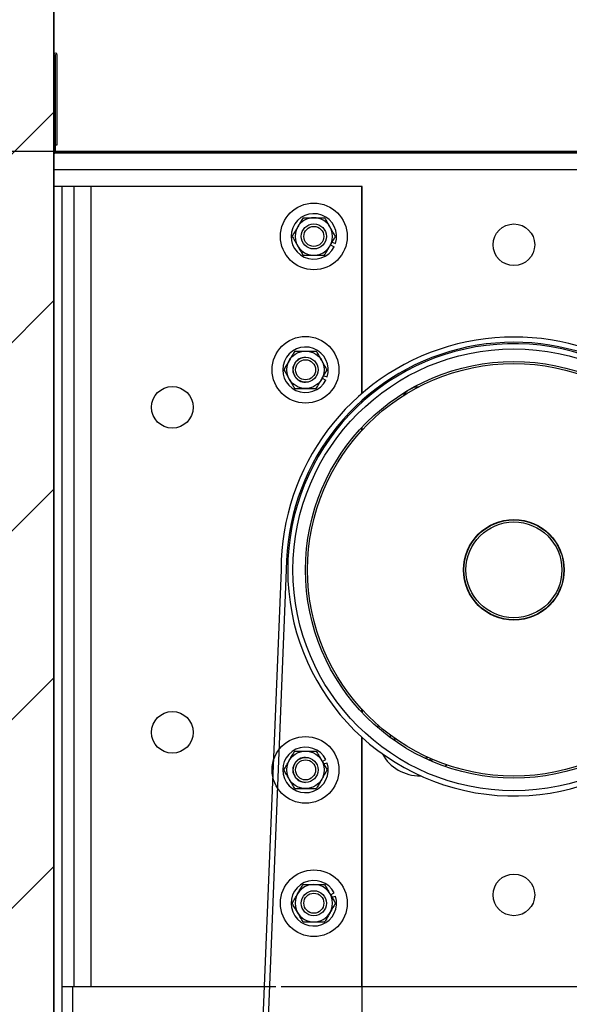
# Model space of a CAD drawing. Header units: inches. Extents: x 170 to 312, y 215 to 248.
# Tile 444 of 557: x 258.955 to 259.47, y 243.774 to 244.697. Entities that reach past the tile are written whole.
import ezdxf

# ---------------------------------------------------------------- set-up
doc = ezdxf.new("R2010")
doc.units = ezdxf.units.IN
doc.header["$LTSCALE"] = 0.25
doc.header["$MEASUREMENT"] = 0
doc.layers.add('ANNOTATIONS', color=1, linetype='Continuous')
doc.layers.add('STANDARD MOTOR LH', color=7, linetype='Continuous')
doc.styles.add('ARIAL', font='arial.ttf', dxfattribs={"height": 0.09375})
doc.dimstyles.new('STANDARD$0', dxfattribs={"dimtxt": 0.09375, "dimasz": 0.09375, "dimexe": 0.03125, "dimexo": 0.046875, "dimgap": 0.09, "dimtad": 0, "dimtih": 1, "dimtoh": 1, "dimdec": 4, "dimzin": 0, "dimdsep": 46, "dimtxsty": 'ARIAL', "dimcen": 0.09, "dimadec": 0, "dimazin": 0, "dimtfac": 1, "dimtdec": 4, "dimtofl": 0, "dimtmove": 0, "dimatfit": 1, "dimfxl": 1, "dimtolj": 1, "dimtzin": 0, "dimarcsym": 0})

# ---------------------------------------------------------------- blocks, each defined once
blk = doc.blocks.new('*D78')
at = {"layer": 'ANNOTATIONS', "color": 0, "lineweight": -2, "transparency": 16777216}
for p, q in [((259.81508, 243.78945), (260.2136, 243.78945)), ((260.18235, 243.6957), (260.18235, 243.5835)), ((260.18235, 243.19717), (260.18235, 243.30937)), ((259.03383, 243.10342), (260.2136, 243.10342))]:
    blk.add_line(p, q, dxfattribs=at)
at = {"layer": 'ANNOTATIONS', "color": 0, "transparency": 16777216}
for points in [[(260.16673, 243.6957), (260.19798, 243.6957), (260.18235, 243.78945)], [(260.16673, 243.19717), (260.19798, 243.19717), (260.18235, 243.10342)]]:
    blk.add_solid(points, dxfattribs=at)
at = {"layer": 'defpoints', "color": 0, "transparency": 16777216}
for p in [(259.7682, 243.78945), (260.18235, 243.78945), (258.98695, 243.10342)]:
    blk.add_point(p, dxfattribs=at)
at = {"layer": 'ANNOTATIONS', "color": 0, "transparency": 16777216, "insert": (260.18235, 243.44644), "char_height": 0.09375, "attachment_point": 5, "style": 'ARIAL'}
blk.add_mtext('\\A1;11"', dxfattribs=at)
blk = doc.blocks.new('*D84')
at = {"layer": 'ANNOTATIONS', "color": 0, "lineweight": -2, "transparency": 16777216}
for p, q in [((257.88593, 244.75967), (257.88593, 244.85342)), ((257.88593, 244.85342), (257.97968, 244.85342)), ((258.94167, 244.66592), (257.85468, 244.66592)), ((259.72133, 244.57365), (257.85468, 244.57365)), ((257.88593, 244.4799), (257.88593, 244.38615))]:
    blk.add_line(p, q, dxfattribs=at)
at = {"layer": 'ANNOTATIONS', "color": 0, "transparency": 16777216}
for points in [[(257.87031, 244.75967), (257.90156, 244.75967), (257.88593, 244.66592)], [(257.87031, 244.4799), (257.90156, 244.4799), (257.88593, 244.57365)]]:
    blk.add_solid(points, dxfattribs=at)
at = {"layer": 'defpoints', "color": 0, "transparency": 16777216}
for p in [(258.98855, 244.66592), (257.88593, 244.57365), (259.7682, 244.57365)]:
    blk.add_point(p, dxfattribs=at)
at = {"layer": 'ANNOTATIONS', "color": 0, "transparency": 16777216, "insert": (258.22838, 244.85342), "char_height": 0.09375, "attachment_point": 5, "style": 'ARIAL'}
blk.add_mtext('\\A1;1 1/2"', dxfattribs=at)
blk = doc.blocks.new('*D88')
at = {"layer": 'ANNOTATIONS', "color": 0, "lineweight": -2, "transparency": 16777216}
for p, q in [((258.98548, 244.71122), (258.98548, 245.27512)), ((259.7682, 244.61905), (259.7682, 245.27512)), ((259.07923, 245.24387), (259.08932, 245.24387)), ((259.67445, 245.24387), (259.65954, 245.24387))]:
    blk.add_line(p, q, dxfattribs=at)
at = {"layer": 'ANNOTATIONS', "color": 0, "transparency": 16777216}
for points in [[(259.07923, 245.25949), (259.07923, 245.22824), (258.98548, 245.24387)], [(259.67445, 245.25949), (259.67445, 245.22824), (259.7682, 245.24387)]]:
    blk.add_solid(points, dxfattribs=at)
at = {"layer": 'defpoints', "color": 0, "transparency": 16777216}
for p in [(259.7682, 245.24387), (258.98548, 244.66435), (259.7682, 244.57217)]:
    blk.add_point(p, dxfattribs=at)
at = {"layer": 'ANNOTATIONS', "color": 0, "transparency": 16777216, "insert": (259.37443, 245.24387), "char_height": 0.09375, "attachment_point": 5, "style": 'ARIAL'}
blk.add_mtext('\\A1;17 1/4"', dxfattribs=at)
blk = doc.blocks.new('*D91')
at = {"layer": 'ANNOTATIONS', "color": 0, "lineweight": -2, "transparency": 16777216}
for p, q in [((259.81508, 243.78945), (260.2136, 243.78945)), ((260.18235, 243.6957), (260.18235, 243.58331)), ((260.18235, 243.19717), (260.18235, 243.30956)), ((259.03383, 243.10342), (260.2136, 243.10342))]:
    blk.add_line(p, q, dxfattribs=at)
at = {"layer": 'ANNOTATIONS', "color": 0, "transparency": 16777216}
for points in [[(260.16673, 243.6957), (260.19798, 243.6957), (260.18235, 243.78945)], [(260.16673, 243.19717), (260.19798, 243.19717), (260.18235, 243.10342)]]:
    blk.add_solid(points, dxfattribs=at)
at = {"layer": 'defpoints', "color": 0, "transparency": 16777216}
for p in [(259.7682, 243.78945), (260.18235, 243.78945), (258.98695, 243.10342)]:
    blk.add_point(p, dxfattribs=at)
at = {"layer": 'ANNOTATIONS', "color": 0, "transparency": 16777216, "insert": (260.18235, 243.44644), "char_height": 0.09375, "attachment_point": 5, "style": 'ARIAL'}
blk.add_mtext('\\A1;  ', dxfattribs=at)
blk = doc.blocks.new('*D92')
at = {"layer": 'ANNOTATIONS', "color": 0, "lineweight": -2, "transparency": 16777216}
for p, q in [((259.81508, 244.57365), (260.64969, 244.57365)), ((260.61844, 244.4799), (260.61844, 243.97701)), ((260.61844, 243.19717), (260.61844, 243.70006)), ((259.03383, 243.10342), (260.64969, 243.10342))]:
    blk.add_line(p, q, dxfattribs=at)
at = {"layer": 'ANNOTATIONS', "color": 0, "transparency": 16777216}
for points in [[(260.60281, 244.4799), (260.63406, 244.4799), (260.61844, 244.57365)], [(260.60281, 243.19717), (260.63406, 243.19717), (260.61844, 243.10342)]]:
    blk.add_solid(points, dxfattribs=at)
at = {"layer": 'defpoints', "color": 0, "transparency": 16777216}
for p in [(259.7682, 244.57365), (260.61844, 244.57365), (258.98695, 243.10342)]:
    blk.add_point(p, dxfattribs=at)
at = {"layer": 'ANNOTATIONS', "color": 0, "transparency": 16777216, "insert": (260.61844, 243.83854), "char_height": 0.09375, "attachment_point": 5, "style": 'ARIAL'}
blk.add_mtext('\\A1;27 1/2"', dxfattribs=at)

msp = doc.modelspace()

# ---------------------------------------------------------------- hatches: boundary and pattern name
at = {"layer": 'STANDARD MOTOR LH'}
h = msp.add_hatch(dxfattribs=at)
h.set_pattern_fill('ANSI31', color=256, style=0)
h.set_pattern_definition([(45, (73.68352, -11.93381), (-0.08838835, 0.08838835), [])])
edge = h.paths.add_edge_path()
edge.add_line((258.47133, 245.71433), (258.47133, 243.10342))
edge.add_line((258.47133, 243.10342), (258.98695, 243.10342))
edge.add_line((258.98695, 245.71433), (258.98695, 243.10342))
edge = h.paths.add_edge_path()
edge.add_line((258.42494, 245.71433), (258.71204, 245.71433))
edge.add_line((258.71204, 245.71433), (258.71204, 245.64563))
edge.add_line((258.71204, 245.64563), (258.75046, 245.77899))
edge.add_line((258.75046, 245.77899), (258.75046, 245.71433))
edge.add_line((258.75046, 245.71433), (259.04565, 245.71433))

# ---------------------------------------------------------------- linework, layer by layer
for p, q in [((258.98695, 240.10342), (258.98695, 245.71433)), ((258.98695, 245.71433), (258.98695, 243.10342)), ((258.98843, 244.66433), (258.98843, 244.57365)), ((258.98867, 244.57999), (258.98867, 244.66433)), ((258.99015, 244.57999), (258.99015, 244.66433)), ((258.98867, 244.57999), (258.99015, 244.57999)), ((259.7682, 244.57217), (258.98695, 244.57217)), ((258.98843, 244.57365), (259.7682, 244.57365)), ((259.5807, 244.55655), (258.98695, 244.55655)), ((259.27595, 244.54092), (258.98695, 244.54092)), ((258.99439, 244.54092), (258.99439, 243.66955)), ((259.00611, 243.79092), (259.00611, 244.54092)), ((259.02173, 244.54092), (259.02173, 243.79092)), ((259.27564, 244.34674), (259.27564, 244.54092)), ((259.27595, 244.34701), (259.27595, 244.54092)), ((259.24779, 244.48852), (259.25101, 244.48747)), ((259.24638, 244.48608), (259.24973, 244.48438)), ((259.23857, 244.36108), (259.24191, 244.35938)), ((259.23997, 244.36352), (259.24319, 244.36247)), ((259.27564, 244.33839), (259.27564, 244.34018)), ((259.27595, 244.33868), (259.27595, 244.34046)), ((259.27564, 244.31218), (259.27564, 244.31505)), ((259.27595, 244.31252), (259.27595, 244.31538)), ((259.2, 244.18164), (259.1628, 243.26117)), ((259.20492, 244.18145), (259.16772, 243.26117)), ((259.27564, 244.04805), (259.27564, 244.05092)), ((259.27595, 244.05058), (259.27595, 244.04771)), ((259.30219, 244.02686), (259.30238, 244.02428)), ((259.27564, 243.79092), (259.27564, 244.02471)), ((259.27595, 243.38467), (259.27595, 244.02442)), ((259.30557, 244.02476), (259.30656, 244.02181)), ((259.23857, 244.00202), (259.24191, 244.00372)), ((259.23997, 243.99958), (259.24319, 244.00063)), ((259.35551, 243.99863), (259.35379, 243.99716)), ((259.24638, 243.87702), (259.24973, 243.87872)), ((259.24779, 243.87458), (259.25101, 243.87563)), ((258.99439, 243.79092), (259.19506, 243.79092)), ((259.00483, 243.63797), (259.00483, 243.79092)), ((259.19999, 243.79092), (259.27564, 243.79092)), ((259.27595, 243.79092), (259.51821, 243.79092))]:
    msp.add_line(p, q, dxfattribs=at)
at = {"layer": 'STANDARD MOTOR LH', "flags": 128}
for points in [[(259.29073, 244.03357), (259.29093, 244.03474), (259.29114, 244.0358)], [(259.30682, 244.02111), (259.30633, 244.02312), (259.30619, 244.02394)], [(259.33771, 244.00574), (259.3368, 244.00541), (259.33495, 244.00487)], [(259.33991, 244.00262), (259.34019, 244.00273), (259.34224, 244.00373)]]:
    msp.add_lwpolyline(points, dxfattribs=at)
at = {"layer": 'STANDARD MOTOR LH'}
for centre, radius in [((259.2307, 244.49405), 0.03125), ((259.2307, 244.49405), 0.01172), ((259.4182, 244.48624), 0.01953), ((259.2307, 244.49405), 0.00939), ((259.22289, 244.36905), 0.03125), ((259.22289, 244.36905), 0.01756), ((259.4182, 244.18155), 0.20703), ((259.22295, 244.36905), 0.01172), ((259.22295, 244.36905), 0.00939), ((259.4182, 244.18155), 0.19531), ((259.4182, 244.18155), 0.19336), ((259.09808, 244.33389), 0.01953), ((259.4182, 244.18155), 0.04719), ((259.4182, 244.18155), 0.04688), ((259.4182, 244.18155), 0.04492), ((259.09808, 244.02921), 0.01953), ((259.22289, 243.99405), 0.03125), ((259.22289, 243.99405), 0.01756), ((259.22295, 243.99405), 0.01172), ((259.22295, 243.99405), 0.00939), ((259.2307, 243.86905), 0.03125), ((259.4182, 243.87686), 0.01953), ((259.2307, 243.86905), 0.01172), ((259.2307, 243.86905), 0.00939)]:
    msp.add_circle(centre, radius, dxfattribs=at)
for centre, radius, start, end in [((258.98855, 244.66433), 0.0016, 0, 180), ((258.98855, 244.66433), 0.000123, 0, 180), ((258.98843, 244.57365), 0.00148, 180, 270), ((259.2307, 244.49405), 0.02134, 342.05172, 333.05172), ((259.2307, 244.49405), 0.01756, 30, 150.00001), ((259.2307, 244.49405), 0.01756, 150, 30), ((259.4182, 244.18155), 0.2182, 32.79648, 179.97526), ((259.4182, 244.18155), 0.21328, 32.79648, 179.97526), ((259.22289, 244.36905), 0.02134, 342.05172, 333.05172), ((259.4182, 244.18155), 0.21195, 0.34441, 343.1474), ((259.22289, 244.36905), 0.01172, 90, 270.14014), ((259.32933, 244.33547), 0.01758, 91.46319, 148.53681), ((259.18956, 244.18165), 0.01044, 359.27614, 359.97526), ((259.18956, 244.18165), 0.01536, 359.27614, 359.97526), ((259.22289, 243.99405), 0.02134, 26.94828, 17.94828), ((259.32933, 244.02763), 0.03906, 208.25718, 271.74282), ((259.22289, 243.99405), 0.01172, 89.85986, 270), ((259.2307, 243.86905), 0.02134, 26.94828, 17.94828), ((259.2307, 243.86905), 0.01756, 330, 209.99996), ((259.2307, 243.86905), 0.01756, 210, 330.00003)]:
    msp.add_arc(centre, radius, start, end, dxfattribs=at)
for points, knots in [([(259.22056, 244.51161), (259.21977, 244.51025), (259.21817, 244.50747), (259.21642, 244.50443), (259.21552, 244.50287), (259.21549, 244.50283)], [0, 0, 0, 0, 0.4840327, 0.9856318, 1, 1, 1, 1]), ([(259.22056, 244.51161), (259.22142, 244.51161), (259.22464, 244.51161), (259.22814, 244.51161), (259.2307, 244.51161)], [0, 0, 0, 0, 0.266112, 1, 1, 1, 1]), ([(259.2307, 244.51161), (259.23093, 244.51161), (259.23376, 244.51161), (259.23724, 244.51161), (259.24024, 244.51161), (259.24084, 244.51161)], [0, 0, 0, 0, 0.066046, 0.812822, 1, 1, 1, 1]), ([(259.24591, 244.50283), (259.2452, 244.50406), (259.24376, 244.50656), (259.24208, 244.50947), (259.24112, 244.51113), (259.24084, 244.51161)], [0, 0, 0, 0, 0.405748, 0.82612, 1, 1, 1, 1]), ([(259.21549, 244.50283), (259.21478, 244.5016), (259.21334, 244.4991), (259.21166, 244.49619), (259.2107, 244.49453), (259.21042, 244.49405)], [0, 0, 0, 0, 0.405748, 0.826113, 1, 1, 1, 1]), ([(259.25098, 244.49405), (259.25019, 244.49541), (259.24859, 244.49819), (259.24684, 244.50123), (259.24594, 244.50279), (259.24591, 244.50283)], [0, 0, 0, 0, 0.4840327, 0.9856318, 1, 1, 1, 1]), ([(259.21042, 244.49405), (259.21121, 244.49269), (259.21281, 244.48991), (259.21457, 244.48687), (259.21547, 244.48531), (259.21549, 244.48527)], [0, 0, 0, 0, 0.483955, 0.985633, 1, 1, 1, 1]), ([(259.24591, 244.48527), (259.24662, 244.4865), (259.24806, 244.489), (259.24974, 244.4919), (259.2507, 244.49356), (259.25098, 244.49405)], [0, 0, 0, 0, 0.405675, 0.826075, 1, 1, 1, 1]), ([(259.21549, 244.48527), (259.2162, 244.48404), (259.21764, 244.48154), (259.21932, 244.47863), (259.22028, 244.47697), (259.22056, 244.47649)], [0, 0, 0, 0, 0.405701, 0.826067, 1, 1, 1, 1]), ([(259.24084, 244.47649), (259.24163, 244.47785), (259.24323, 244.48063), (259.24499, 244.48367), (259.24589, 244.48522), (259.24591, 244.48527)], [0, 0, 0, 0, 0.483978, 0.985632, 1, 1, 1, 1]), ([(259.22056, 244.47649), (259.22142, 244.47649), (259.22464, 244.47649), (259.22814, 244.47649), (259.2307, 244.47649)], [0, 0, 0, 0, 0.266112, 1, 1, 1, 1]), ([(259.2307, 244.47649), (259.23093, 244.47649), (259.23376, 244.47649), (259.23724, 244.47649), (259.24024, 244.47649), (259.24084, 244.47649)], [0, 0, 0, 0, 0.066046, 0.812822, 1, 1, 1, 1]), ([(259.21275, 244.38661), (259.21196, 244.38525), (259.21035, 244.38247), (259.20861, 244.37943), (259.2077, 244.37787), (259.20768, 244.37783)], [0, 0, 0, 0, 0.483978, 0.985575, 1, 1, 1, 1]), ([(259.21275, 244.38661), (259.21361, 244.38661), (259.21683, 244.38661), (259.22032, 244.38661), (259.22289, 244.38661)], [0, 0, 0, 0, 0.266219, 1, 1, 1, 1]), ([(259.22289, 244.38661), (259.22312, 244.38661), (259.22595, 244.38661), (259.22942, 244.38661), (259.23243, 244.38661), (259.23303, 244.38661)], [0, 0, 0, 0, 0.066046, 0.812928, 1, 1, 1, 1]), ([(259.2381, 244.37783), (259.23739, 244.37906), (259.23595, 244.38156), (259.23427, 244.38447), (259.23331, 244.38613), (259.23303, 244.38661)], [0, 0, 0, 0, 0.405748, 0.826113, 1, 1, 1, 1]), ([(259.20768, 244.37783), (259.20697, 244.3766), (259.20553, 244.3741), (259.20385, 244.37119), (259.20289, 244.36953), (259.20261, 244.36905)], [0, 0, 0, 0, 0.405694, 0.826067, 1, 1, 1, 1]), ([(259.24317, 244.36905), (259.24238, 244.37041), (259.24078, 244.37319), (259.23902, 244.37623), (259.23812, 244.37779), (259.2381, 244.37783)], [0, 0, 0, 0, 0.483978, 0.985632, 1, 1, 1, 1]), ([(259.20261, 244.36905), (259.2034, 244.36768), (259.205, 244.36491), (259.20675, 244.36187), (259.20765, 244.36031), (259.20768, 244.36027)], [0, 0, 0, 0, 0.4840327, 0.9856318, 1, 1, 1, 1]), ([(259.2381, 244.36027), (259.23881, 244.3615), (259.24025, 244.364), (259.24193, 244.3669), (259.24289, 244.36856), (259.24317, 244.36905)], [0, 0, 0, 0, 0.405748, 0.82612, 1, 1, 1, 1]), ([(259.20768, 244.36027), (259.20839, 244.35904), (259.20983, 244.35654), (259.21151, 244.35363), (259.21247, 244.35197), (259.21275, 244.35149)], [0, 0, 0, 0, 0.4057471, 0.8261649, 1, 1, 1, 1]), ([(259.23303, 244.35149), (259.23382, 244.35285), (259.23542, 244.35563), (259.23717, 244.35867), (259.23807, 244.36022), (259.2381, 244.36027)], [0, 0, 0, 0, 0.4840327, 0.9856318, 1, 1, 1, 1]), ([(259.21275, 244.35149), (259.21361, 244.35149), (259.21683, 244.35149), (259.22032, 244.35149), (259.22289, 244.35149)], [0, 0, 0, 0, 0.266219, 1, 1, 1, 1]), ([(259.22289, 244.35149), (259.22312, 244.35149), (259.22595, 244.35149), (259.22942, 244.35149), (259.23243, 244.35149), (259.23303, 244.35149)], [0, 0, 0, 0, 0.066046, 0.812928, 1, 1, 1, 1]), ([(259.20768, 244.00283), (259.20839, 244.00406), (259.20983, 244.00656), (259.21151, 244.00947), (259.21247, 244.01113), (259.21275, 244.01161)], [0, 0, 0, 0, 0.4057471, 0.8261649, 1, 1, 1, 1]), ([(259.21275, 244.01161), (259.21361, 244.01161), (259.21683, 244.01161), (259.22032, 244.01161), (259.22289, 244.01161)], [0, 0, 0, 0, 0.266219, 1, 1, 1, 1]), ([(259.22289, 244.01161), (259.22312, 244.01161), (259.22595, 244.01161), (259.22942, 244.01161), (259.23243, 244.01161), (259.23303, 244.01161)], [0, 0, 0, 0, 0.066046, 0.812928, 1, 1, 1, 1]), ([(259.23303, 244.01161), (259.23382, 244.01025), (259.23542, 244.00747), (259.23717, 244.00443), (259.23807, 244.00287), (259.2381, 244.00283)], [0, 0, 0, 0, 0.4840327, 0.9856318, 1, 1, 1, 1]), ([(259.20261, 243.99405), (259.2034, 243.99541), (259.205, 243.99819), (259.20675, 244.00123), (259.20765, 244.00279), (259.20768, 244.00283)], [0, 0, 0, 0, 0.4840327, 0.9856318, 1, 1, 1, 1]), ([(259.2381, 244.00283), (259.23881, 244.0016), (259.24025, 243.9991), (259.24193, 243.99619), (259.24289, 243.99453), (259.24317, 243.99405)], [0, 0, 0, 0, 0.405748, 0.82612, 1, 1, 1, 1]), ([(259.34046, 244.00481), (259.34012, 244.00442), (259.3396, 244.00383), (259.3391, 244.00327), (259.33893, 244.00307)], [0, 0, 0, 0, 0.659553, 1, 1, 1, 1]), ([(259.20768, 243.98527), (259.20697, 243.9865), (259.20553, 243.989), (259.20385, 243.9919), (259.20289, 243.99356), (259.20261, 243.99405)], [0, 0, 0, 0, 0.405694, 0.826067, 1, 1, 1, 1]), ([(259.24317, 243.99405), (259.24238, 243.99268), (259.24078, 243.98991), (259.23902, 243.98687), (259.23812, 243.98531), (259.2381, 243.98527)], [0, 0, 0, 0, 0.483978, 0.985632, 1, 1, 1, 1]), ([(259.21275, 243.97649), (259.21196, 243.97785), (259.21035, 243.98063), (259.20861, 243.98367), (259.2077, 243.98522), (259.20768, 243.98527)], [0, 0, 0, 0, 0.483978, 0.985575, 1, 1, 1, 1]), ([(259.2381, 243.98527), (259.23739, 243.98404), (259.23595, 243.98154), (259.23427, 243.97863), (259.23331, 243.97697), (259.23303, 243.97649)], [0, 0, 0, 0, 0.405748, 0.826113, 1, 1, 1, 1]), ([(259.21275, 243.97649), (259.21361, 243.97649), (259.21683, 243.97649), (259.22032, 243.97649), (259.22289, 243.97649)], [0, 0, 0, 0, 0.266219, 1, 1, 1, 1]), ([(259.22289, 243.97649), (259.22312, 243.97649), (259.22595, 243.97649), (259.22942, 243.97649), (259.23243, 243.97649), (259.23303, 243.97649)], [0, 0, 0, 0, 0.066046, 0.812928, 1, 1, 1, 1]), ([(259.21549, 243.87783), (259.2162, 243.87906), (259.21764, 243.88156), (259.21932, 243.88447), (259.22028, 243.88613), (259.22056, 243.88661)], [0, 0, 0, 0, 0.405701, 0.826067, 1, 1, 1, 1]), ([(259.22056, 243.88661), (259.22142, 243.88661), (259.22464, 243.88661), (259.22814, 243.88661), (259.2307, 243.88661)], [0, 0, 0, 0, 0.266112, 1, 1, 1, 1]), ([(259.2307, 243.88661), (259.23093, 243.88661), (259.23376, 243.88661), (259.23724, 243.88661), (259.24024, 243.88661), (259.24084, 243.88661)], [0, 0, 0, 0, 0.066046, 0.812822, 1, 1, 1, 1]), ([(259.24084, 243.88661), (259.24163, 243.88525), (259.24323, 243.88247), (259.24499, 243.87943), (259.24589, 243.87787), (259.24591, 243.87783)], [0, 0, 0, 0, 0.483978, 0.985632, 1, 1, 1, 1]), ([(259.21042, 243.86905), (259.21121, 243.87041), (259.21281, 243.87319), (259.21457, 243.87623), (259.21547, 243.87779), (259.21549, 243.87783)], [0, 0, 0, 0, 0.483955, 0.985633, 1, 1, 1, 1]), ([(259.24591, 243.87783), (259.24662, 243.8766), (259.24806, 243.8741), (259.24974, 243.87119), (259.2507, 243.86953), (259.25098, 243.86905)], [0, 0, 0, 0, 0.405675, 0.826075, 1, 1, 1, 1]), ([(259.21549, 243.86027), (259.21478, 243.8615), (259.21334, 243.86399), (259.21166, 243.86691), (259.2107, 243.86856), (259.21042, 243.86905)], [0, 0, 0, 0, 0.405748, 0.826113, 1, 1, 1, 1]), ([(259.25098, 243.86905), (259.25019, 243.86768), (259.24859, 243.86491), (259.24684, 243.86187), (259.24594, 243.86031), (259.24591, 243.86027)], [0, 0, 0, 0, 0.4840327, 0.9856318, 1, 1, 1, 1]), ([(259.22056, 243.85149), (259.21977, 243.85285), (259.21817, 243.85563), (259.21642, 243.85867), (259.21552, 243.86022), (259.21549, 243.86027)], [0, 0, 0, 0, 0.4840327, 0.9856318, 1, 1, 1, 1]), ([(259.24591, 243.86027), (259.2452, 243.85904), (259.24376, 243.85654), (259.24208, 243.85363), (259.24112, 243.85197), (259.24084, 243.85149)], [0, 0, 0, 0, 0.405748, 0.82612, 1, 1, 1, 1]), ([(259.22056, 243.85149), (259.22142, 243.85149), (259.22464, 243.85149), (259.22814, 243.85149), (259.2307, 243.85149)], [0, 0, 0, 0, 0.266112, 1, 1, 1, 1]), ([(259.2307, 243.85149), (259.23093, 243.85149), (259.23376, 243.85149), (259.23724, 243.85149), (259.24024, 243.85149), (259.24084, 243.85149)], [0, 0, 0, 0, 0.066046, 0.812822, 1, 1, 1, 1])]:
    msp.add_open_spline(points, degree=3, knots=knots, dxfattribs=at)

# ---------------------------------------------------------------- dimensions: what is measured, and where the dimension line sits
at = {"layer": 'ANNOTATIONS'}
dim = msp.add_linear_dim(base=(259.7682, 245.24387), p1=(258.98548, 244.66435), p2=(259.7682, 244.57217), text='17 1/4"', dimstyle='STANDARD$0', dxfattribs=at)
dim.commit()
dim.dimension.update_dxf_attribs({"geometry": '*D88', "text_midpoint": (259.37443, 245.24387), "dimtype": 160})
for base, p1, text, picture, middle in [((257.88593, 244.57365), (258.98855, 244.66592), '1 1/2"', '*D84', (258.22838, 244.85342)), ((260.61844, 244.57365), (258.98695, 243.10342), '27 1/2"', '*D92', (260.61844, 243.83854))]:
    dim = msp.add_linear_dim(base=base, p1=p1, p2=(259.7682, 244.57365), angle=90, text=text, dimstyle='STANDARD$0', dxfattribs=at)
    dim.commit()
    dim.dimension.update_dxf_attribs({"geometry": picture, "text_midpoint": middle, "dimtype": 160})
for text, picture in [('11"', '*D78'), ('  ', '*D91')]:
    dim = msp.add_linear_dim(base=(260.18235, 243.78945), p1=(258.98695, 243.10342), p2=(259.7682, 243.78945), angle=90, text=text, dimstyle='STANDARD$0', dxfattribs=at)
    dim.commit()
    dim.dimension.update_dxf_attribs({"geometry": picture, "text_midpoint": (260.18235, 243.44644)})

doc.saveas('drawing.dxf')
